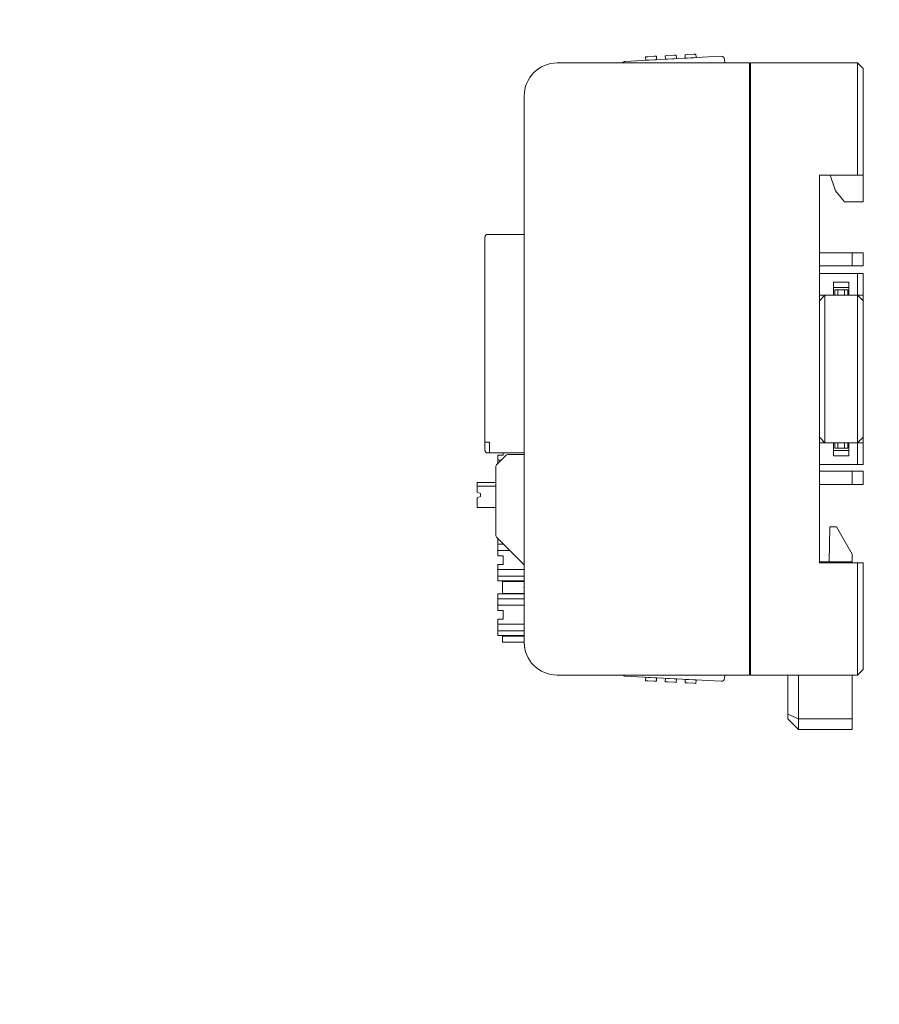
# Model space of a CAD drawing. Header units: millimetres. Extents: x -1114 to 1396, y -630 to 631.
# Tile 380 of 656: x -213 to -135, y 411 to 501. Entities that reach past the tile are written whole.
import ezdxf

# ---------------------------------------------------------------- set-up
doc = ezdxf.new("R2010")
doc.units = ezdxf.units.MM
doc.header["$MEASUREMENT"] = 0

msp = doc.modelspace()

# ---------------------------------------------------------------- linework, layer by layer
at = {"lineweight": 18}
for points, knots in [([(1038.9843, -629.7647), (1038.9843, -629.7647), (-1111.4882, -629.7647), (-1111.4882, -629.7647), (-1111.4882, -629.7647), (-1111.4882, -629.7647), (-1111.4882, 630.7883), (-1111.4882, 630.7883), (-1111.4882, 630.7883), (-1111.4882, 630.7883), (1038.9843, 630.7883), (1038.9843, 630.7883)], [0, 0, 0, 0, 0.3333333, 0.3333333, 0.3333333, 0.3333333, 0.6666667, 0.6666667, 0.6666667, 0.6666667, 1, 1, 1, 1]), ([(-148.856, 497.3838), (-148.8602, 497.4633), (-148.8957, 497.5378), (-148.9549, 497.591), (-148.9549, 497.591), (-149.014, 497.6443), (-149.0919, 497.6719), (-149.1713, 497.6677)], [0, 0, 0, 0, 0.5, 0.5, 0.5, 0.5, 1, 1, 1, 1]), ([(-148.856, 497.3838), (-148.8602, 497.4633), (-148.8957, 497.5378), (-148.9549, 497.591), (-148.9549, 497.591), (-149.014, 497.6443), (-149.0919, 497.6719), (-149.1713, 497.6677)], [0, 0, 0, 0, 0.5, 0.5, 0.5, 0.5, 1, 1, 1, 1]), ([(-164.1899, 497.056), (-164.9855, 497.056), (-165.7486, 496.7399), (-166.3112, 496.1773), (-166.3112, 496.1773), (-166.8738, 495.6147), (-167.1899, 494.8516), (-167.1899, 494.056)], [0, 0, 0, 0, 0.5, 0.5, 0.5, 0.5, 1, 1, 1, 1]), ([(-164.1899, 497.056), (-164.9855, 497.056), (-165.7486, 496.7399), (-166.3112, 496.1773), (-166.3112, 496.1773), (-166.8738, 495.6147), (-167.1899, 494.8516), (-167.1899, 494.056)], [0, 0, 0, 0, 0.5, 0.5, 0.5, 0.5, 1, 1, 1, 1]), ([(-158.0012, 497.2049), (-158.0018, 497.2045), (-158.0024, 497.2042), (-158.0043, 497.2031), (-158.0043, 497.2031), (-158.0063, 497.202), (-158.0097, 497.2001), (-158.0138, 497.1977), (-158.0138, 497.1977), (-158.0182, 497.1952), (-158.0235, 497.1922), (-158.0295, 497.1888), (-158.0295, 497.1888), (-158.0375, 497.1843), (-158.0466, 497.1791), (-158.0564, 497.1735), (-158.0564, 497.1735), (-158.0674, 497.1673), (-158.0793, 497.1605), (-158.0917, 497.1535), (-158.0917, 497.1535), (-158.1383, 497.1271), (-158.1918, 497.0967), (-158.2465, 497.0657), (-158.2465, 497.0657), (-158.252, 497.0626), (-158.2576, 497.0594), (-158.2632, 497.0562)], [0, 0, 0, 0, 0.1428571, 0.1428571, 0.1428571, 0.1428571, 0.2857143, 0.2857143, 0.2857143, 0.2857143, 0.4285714, 0.4285714, 0.4285714, 0.4285714, 0.5714286, 0.5714286, 0.5714286, 0.5714286, 0.7142857, 0.7142857, 0.7142857, 0.7142857, 0.8571429, 0.8571429, 0.8571429, 0.8571429, 1, 1, 1, 1]), ([(-158.2619, 497.0569), (-158.2574, 497.0595), (-158.2528, 497.0621), (-158.2483, 497.0646), (-158.2483, 497.0646), (-158.2347, 497.0723), (-158.2212, 497.08), (-158.2077, 497.0877), (-158.2077, 497.0877), (-158.1942, 497.0953), (-158.1808, 497.1029), (-158.1677, 497.1104), (-158.1677, 497.1104), (-158.1545, 497.1178), (-158.1416, 497.1252), (-158.129, 497.1323), (-158.129, 497.1323), (-158.1164, 497.1395), (-158.104, 497.1465), (-158.0922, 497.1532), (-158.0922, 497.1532), (-158.0804, 497.1599), (-158.0691, 497.1663), (-158.0586, 497.1722), (-158.0586, 497.1722), (-158.0533, 497.1752), (-158.0482, 497.1781), (-158.0434, 497.1809), (-158.0434, 497.1809), (-158.0385, 497.1836), (-158.0339, 497.1862), (-158.0297, 497.1887), (-158.0297, 497.1887), (-158.0254, 497.1911), (-158.0215, 497.1933), (-158.018, 497.1953), (-158.018, 497.1953), (-158.0145, 497.1973), (-158.0114, 497.199), (-158.0089, 497.2004), (-158.0089, 497.2004), (-158.0064, 497.2019), (-158.0044, 497.203), (-158.0031, 497.2037), (-158.0031, 497.2037), (-158.0018, 497.2045), (-158.0011, 497.2049), (-158.0011, 497.2049)], [0, 0, 0, 0, 0.0833333, 0.0833333, 0.0833333, 0.0833333, 0.1666667, 0.1666667, 0.1666667, 0.1666667, 0.25, 0.25, 0.25, 0.25, 0.3333333, 0.3333333, 0.3333333, 0.3333333, 0.4166667, 0.4166667, 0.4166667, 0.4166667, 0.5, 0.5, 0.5, 0.5, 0.5833333, 0.5833333, 0.5833333, 0.5833333, 0.6666667, 0.6666667, 0.6666667, 0.6666667, 0.75, 0.75, 0.75, 0.75, 0.8333333, 0.8333333, 0.8333333, 0.8333333, 0.9166667, 0.9166667, 0.9166667, 0.9166667, 1, 1, 1, 1]), ([(-170.5318, 481.377), (-170.5981, 481.377), (-170.6617, 481.3507), (-170.7085, 481.3038), (-170.7085, 481.3038), (-170.7554, 481.2569), (-170.7818, 481.1933), (-170.7818, 481.127)], [0, 0, 0, 0, 0.5, 0.5, 0.5, 0.5, 1, 1, 1, 1]), ([(-170.7818, 461.627), (-170.7818, 461.5607), (-170.7554, 461.4971), (-170.7085, 461.4503), (-170.7085, 461.4503), (-170.6617, 461.4034), (-170.5981, 461.377), (-170.5318, 461.377)], [0, 0, 0, 0, 0.5, 0.5, 0.5, 0.5, 1, 1, 1, 1]), ([(-167.1899, 444.056), (-167.1899, 443.2603), (-166.8738, 442.4973), (-166.3112, 441.9347), (-166.3112, 441.9347), (-165.7486, 441.3721), (-164.9855, 441.056), (-164.1899, 441.056)], [0, 0, 0, 0, 0.5, 0.5, 0.5, 0.5, 1, 1, 1, 1]), ([(-167.1899, 444.056), (-167.1899, 443.2603), (-166.8738, 442.4973), (-166.3112, 441.9347), (-166.3112, 441.9347), (-165.7486, 441.3721), (-164.9855, 441.056), (-164.1899, 441.056)], [0, 0, 0, 0, 0.5, 0.5, 0.5, 0.5, 1, 1, 1, 1]), ([(-167.1429, 443.5272), (-167.1507, 443.5709), (-167.1576, 443.6146), (-167.1634, 443.6586), (-167.1634, 443.6586), (-167.1693, 443.7025), (-167.1742, 443.7466), (-167.1781, 443.7907), (-167.1781, 443.7907), (-167.1859, 443.8789), (-167.1899, 443.9673), (-167.1899, 444.056)], [0, 0, 0, 0, 0.3333333, 0.3333333, 0.3333333, 0.3333333, 0.6666667, 0.6666667, 0.6666667, 0.6666667, 1, 1, 1, 1]), ([(-158.0011, 440.9503), (-158.001, 440.9503), (-158.0038, 440.9519), (-158.0088, 440.9547), (-158.0088, 440.9547), (-158.0139, 440.9576), (-158.021, 440.9616), (-158.0295, 440.9664), (-158.0295, 440.9664), (-158.0337, 440.9688), (-158.0383, 440.9715), (-158.0431, 440.9742), (-158.0431, 440.9742), (-158.048, 440.9769), (-158.053, 440.9798), (-158.0583, 440.9828), (-158.0583, 440.9828), (-158.0688, 440.9887), (-158.08, 440.9951), (-158.0918, 441.0018), (-158.0918, 441.0018), (-158.1036, 441.0085), (-158.1159, 441.0155), (-158.1284, 441.0226), (-158.1284, 441.0226), (-158.1409, 441.0297), (-158.1537, 441.0369), (-158.1667, 441.0443), (-158.1667, 441.0443), (-158.1734, 441.0481), (-158.1802, 441.0519), (-158.187, 441.0558)], [0, 0, 0, 0, 0.125, 0.125, 0.125, 0.125, 0.25, 0.25, 0.25, 0.25, 0.375, 0.375, 0.375, 0.375, 0.5, 0.5, 0.5, 0.5, 0.625, 0.625, 0.625, 0.625, 0.75, 0.75, 0.75, 0.75, 0.875, 0.875, 0.875, 0.875, 1, 1, 1, 1]), ([(-158.1851, 441.0547), (-158.1525, 441.0362), (-158.1212, 441.0184), (-158.0924, 441.0021), (-158.0924, 441.0021), (-158.0799, 440.995), (-158.0679, 440.9882), (-158.0568, 440.9819), (-158.0568, 440.9819), (-158.047, 440.9763), (-158.0378, 440.9711), (-158.0297, 440.9665), (-158.0297, 440.9665), (-158.0207, 440.9614), (-158.0129, 440.957), (-158.0083, 440.9544), (-158.0083, 440.9544), (-158.0041, 440.952), (-158.0026, 440.9512), (-158.0012, 440.9503)], [0, 0, 0, 0, 0.2, 0.2, 0.2, 0.2, 0.4, 0.4, 0.4, 0.4, 0.6, 0.6, 0.6, 0.6, 0.8, 0.8, 0.8, 0.8, 1, 1, 1, 1]), ([(-149.1713, 440.4875), (-149.0919, 440.4834), (-149.014, 440.5109), (-148.9549, 440.5642), (-148.9549, 440.5642), (-148.8957, 440.6174), (-148.8602, 440.6919), (-148.856, 440.7714)], [0, 0, 0, 0, 0.5, 0.5, 0.5, 0.5, 1, 1, 1, 1]), ([(-149.1713, 440.4875), (-149.0919, 440.4834), (-149.014, 440.5109), (-148.9549, 440.5642), (-148.9549, 440.5642), (-148.8957, 440.6174), (-148.8602, 440.692), (-148.856, 440.7714)], [0, 0, 0, 0, 0.5, 0.5, 0.5, 0.5, 1, 1, 1, 1])]:
    msp.add_open_spline(points, degree=3, knots=knots, dxfattribs=at)
for points in [[(-149.7705, 497.6363), (-149.7705, 497.6363), (-158.0012, 497.2049), (-158.0012, 497.2049)], [(-158.0011, 497.2049), (-158.0011, 497.2049), (-149.7705, 497.6363), (-149.7705, 497.6363)], [(-155.8934, 497.6344), (-155.8934, 497.6344), (-156.0932, 497.6239), (-156.0932, 497.6239)], [(-156.0765, 497.3058), (-156.0765, 497.3058), (-156.0932, 497.6239), (-156.0932, 497.6239)], [(-156.0765, 497.3058), (-156.0765, 497.3058), (-156.0932, 497.6239), (-156.0932, 497.6239)], [(-156.0765, 497.3058), (-156.0765, 497.3058), (-155.8768, 497.3162), (-155.8768, 497.3162)], [(-155.2943, 497.6658), (-155.2943, 497.6658), (-155.8934, 497.6344), (-155.8934, 497.6344)], [(-155.8768, 497.3162), (-155.8768, 497.3162), (-155.2776, 497.3476), (-155.2776, 497.3476)], [(-155.0945, 497.6762), (-155.0945, 497.6762), (-155.2943, 497.6658), (-155.2943, 497.6658)], [(-155.2776, 497.3476), (-155.2776, 497.3476), (-155.0779, 497.3581), (-155.0779, 497.3581)], [(-155.0945, 497.6762), (-155.0945, 497.6762), (-155.0779, 497.3581), (-155.0779, 497.3581)], [(-155.0779, 497.3581), (-155.0779, 497.3581), (-155.0779, 497.3581), (-155.0779, 497.3581)], [(-154.0865, 497.7291), (-154.0865, 497.7291), (-154.2862, 497.7186), (-154.2862, 497.7186)], [(-154.2695, 497.4005), (-154.2695, 497.4005), (-154.2862, 497.7186), (-154.2862, 497.7186)], [(-154.2695, 497.4005), (-154.2695, 497.4005), (-154.2862, 497.7186), (-154.2862, 497.7186)], [(-154.2695, 497.4005), (-154.2695, 497.4005), (-154.0698, 497.4109), (-154.0698, 497.4109)], [(-154.2695, 497.4005), (-154.2695, 497.4005), (-154.2695, 497.4005), (-154.2695, 497.4005)], [(-153.4873, 497.7605), (-153.4873, 497.7605), (-154.0865, 497.7291), (-154.0865, 497.7291)], [(-154.0698, 497.4109), (-154.0698, 497.4109), (-153.4706, 497.4423), (-153.4706, 497.4423)], [(-153.2876, 497.7709), (-153.2876, 497.7709), (-153.4873, 497.7605), (-153.4873, 497.7605)], [(-153.2709, 497.4528), (-153.2709, 497.4528), (-153.4706, 497.4423), (-153.4706, 497.4423)], [(-153.2876, 497.7709), (-153.2876, 497.7709), (-153.2709, 497.4528), (-153.2709, 497.4528)], [(-153.2709, 497.4528), (-153.2709, 497.4528), (-153.2709, 497.4528), (-153.2709, 497.4528)], [(-152.2795, 497.8238), (-152.2795, 497.8238), (-152.4793, 497.8133), (-152.4793, 497.8133)], [(-152.4626, 497.4952), (-152.4626, 497.4952), (-152.4793, 497.8133), (-152.4793, 497.8133)], [(-152.4626, 497.4952), (-152.4626, 497.4952), (-152.4793, 497.8133), (-152.4793, 497.8133)], [(-152.4626, 497.4952), (-152.4626, 497.4952), (-152.2629, 497.5056), (-152.2629, 497.5056)], [(-152.4626, 497.4952), (-152.4626, 497.4952), (-152.4626, 497.4952), (-152.4626, 497.4952)], [(-151.6804, 497.8552), (-151.6804, 497.8552), (-152.2795, 497.8238), (-152.2795, 497.8238)], [(-152.2629, 497.5056), (-152.2629, 497.5056), (-151.6637, 497.5371), (-151.6637, 497.5371)], [(-151.4806, 497.8656), (-151.4806, 497.8656), (-151.6804, 497.8552), (-151.6804, 497.8552)], [(-151.464, 497.5475), (-151.464, 497.5475), (-151.6637, 497.5371), (-151.6637, 497.5371)], [(-151.4806, 497.8656), (-151.4806, 497.8656), (-151.464, 497.5475), (-151.464, 497.5475)], [(-151.464, 497.5475), (-151.464, 497.5475), (-151.464, 497.5475), (-151.464, 497.5475)], [(-149.1713, 497.6677), (-149.1713, 497.6677), (-149.7705, 497.6363), (-149.7705, 497.6363)], [(-149.1713, 497.6677), (-149.1713, 497.6677), (-149.7705, 497.6363), (-149.7705, 497.6363)], [(-148.856, 497.3838), (-148.856, 497.3838), (-148.8388, 497.056), (-148.8388, 497.056)], [(-148.856, 497.3838), (-148.856, 497.3838), (-148.856, 497.3838), (-148.856, 497.3838)], [(-148.856, 497.3838), (-148.856, 497.3838), (-148.8388, 497.056), (-148.8388, 497.056)], [(-148.856, 497.3838), (-148.856, 497.3838), (-148.856, 497.3838), (-148.856, 497.3838)], [(-164.1899, 497.056), (-164.1899, 497.056), (-146.5952, 497.056), (-146.5952, 497.056)], [(-164.1899, 497.056), (-164.1899, 497.056), (-146.5952, 497.056), (-146.5952, 497.056)], [(-158.0011, 497.2049), (-158.0011, 497.2049), (-158.0012, 497.2049), (-158.0012, 497.2049)], [(-156.0765, 497.3058), (-156.0765, 497.3058), (-156.0765, 497.3058), (-156.0765, 497.3058)], [(-146.5952, 497.056), (-146.5952, 497.056), (-146.5952, 496.556), (-146.5952, 496.556)], [(-146.5952, 441.556), (-146.5952, 441.556), (-146.5952, 496.556), (-146.5952, 496.556)], [(-146.4952, 497.056), (-146.4952, 497.056), (-136.6899, 497.056), (-136.6899, 497.056)], [(-146.4952, 496.556), (-146.4952, 496.556), (-146.4952, 497.056), (-146.4952, 497.056)], [(-146.4952, 497.056), (-146.4952, 497.056), (-136.6899, 497.056), (-136.6899, 497.056)], [(-146.4952, 441.556), (-146.4952, 441.556), (-146.4952, 496.556), (-146.4952, 496.556)], [(-136.1899, 496.556), (-136.1899, 496.556), (-136.6899, 497.056), (-136.6899, 497.056)], [(-136.6899, 496.556), (-136.6899, 496.556), (-136.6899, 497.056), (-136.6899, 497.056)], [(-136.6899, 486.806), (-136.6899, 486.806), (-136.6899, 496.556), (-136.6899, 496.556)], [(-136.1899, 496.556), (-136.1899, 496.556), (-136.1899, 486.806), (-136.1899, 486.806)], [(-146.4952, 496.084), (-146.4952, 496.084), (-146.5951, 496.0787), (-146.5951, 496.0787)], [(-146.4952, 495.256), (-146.4952, 495.256), (-146.5953, 495.256), (-146.5953, 495.256)], [(-167.1899, 444.056), (-167.1899, 444.056), (-167.1899, 494.056), (-167.1899, 494.056)], [(-140.1899, 451.306), (-140.1899, 451.306), (-140.1899, 486.806), (-140.1899, 486.806)], [(-140.1899, 486.806), (-140.1899, 486.806), (-136.6899, 486.806), (-136.6899, 486.806)], [(-139.1899, 486.806), (-139.1899, 486.806), (-138.7039, 485.3481), (-138.7039, 485.3481)], [(-136.1899, 486.806), (-136.1899, 486.806), (-136.6899, 486.806), (-136.6899, 486.806)], [(-136.1899, 484.3481), (-136.1899, 484.3481), (-136.1899, 486.806), (-136.1899, 486.806)], [(-138.7039, 485.3481), (-138.7039, 485.3481), (-137.9039, 484.3481), (-137.9039, 484.3481)], [(-137.9039, 484.3481), (-137.9039, 484.3481), (-136.1899, 484.3481), (-136.1899, 484.3481)], [(-170.7818, 481.127), (-170.7818, 481.127), (-170.7818, 462.377), (-170.7818, 462.377)], [(-170.7818, 462.377), (-170.7818, 462.377), (-170.7818, 481.127), (-170.7818, 481.127)], [(-170.5318, 481.377), (-170.5318, 481.377), (-167.1898, 481.377), (-167.1898, 481.377)], [(-167.1898, 481.377), (-167.1898, 481.377), (-170.5318, 481.377), (-170.5318, 481.377)], [(-137.1899, 479.6981), (-137.1899, 479.6981), (-140.1899, 479.6981), (-140.1899, 479.6981)], [(-137.1899, 479.6981), (-137.1899, 479.6981), (-136.1899, 479.6981), (-136.1899, 479.6981)], [(-137.1899, 478.4981), (-137.1899, 478.4981), (-137.1899, 479.6981), (-137.1899, 479.6981)], [(-136.1899, 479.6981), (-136.1899, 479.6981), (-136.1899, 478.4981), (-136.1899, 478.4981)], [(-137.1899, 478.4981), (-137.1899, 478.4981), (-140.1899, 478.4981), (-140.1899, 478.4981)], [(-136.1899, 478.4981), (-136.1899, 478.4981), (-137.1899, 478.4981), (-137.1899, 478.4981)], [(-140.1899, 477.806), (-140.1899, 477.806), (-136.6899, 477.806), (-136.6899, 477.806)], [(-136.6899, 477.806), (-136.6899, 477.806), (-136.1899, 477.806), (-136.1899, 477.806)], [(-136.6899, 475.806), (-136.6899, 475.806), (-136.6899, 477.806), (-136.6899, 477.806)], [(-136.1899, 477.806), (-136.1899, 477.806), (-136.1899, 475.806), (-136.1899, 475.806)], [(-138.8899, 477.006), (-138.8899, 477.006), (-138.8899, 475.806), (-138.8899, 475.806)], [(-138.8899, 477.006), (-138.8899, 477.006), (-137.4899, 477.006), (-137.4899, 477.006)], [(-137.4899, 477.006), (-137.4899, 477.006), (-137.4899, 475.806), (-137.4899, 475.806)], [(-140.1899, 475.306), (-140.1899, 475.306), (-139.6899, 475.806), (-139.6899, 475.806)], [(-140.1899, 475.806), (-140.1899, 475.806), (-138.8899, 475.806), (-138.8899, 475.806)], [(-140.1899, 475.306), (-140.1899, 475.306), (-139.6899, 475.806), (-139.6899, 475.806)], [(-139.6904, 475.8055), (-139.6904, 475.8055), (-139.6908, 475.8055), (-139.6908, 475.8055)], [(-139.6899, 472.806), (-139.6899, 472.806), (-139.6899, 475.806), (-139.6899, 475.806)], [(-137.4899, 476.506), (-137.4899, 476.506), (-138.8899, 476.506), (-138.8899, 476.506)], [(-137.4899, 475.806), (-137.4899, 475.806), (-138.8899, 475.806), (-138.8899, 475.806)], [(-137.4899, 475.806), (-137.4899, 475.806), (-138.8899, 475.806), (-138.8899, 475.806)], [(-138.4899, 476.306), (-138.4899, 476.306), (-138.7899, 476.306), (-138.7899, 476.306)], [(-138.7899, 476.306), (-138.7899, 476.306), (-138.7899, 475.806), (-138.7899, 475.806)], [(-138.4899, 476.306), (-138.4899, 476.306), (-137.8899, 476.306), (-137.8899, 476.306)], [(-138.4899, 475.806), (-138.4899, 475.806), (-138.4899, 476.306), (-138.4899, 476.306)], [(-137.5899, 476.306), (-137.5899, 476.306), (-137.8899, 476.306), (-137.8899, 476.306)], [(-137.8899, 476.306), (-137.8899, 476.306), (-137.8899, 475.806), (-137.8899, 475.806)], [(-137.5899, 475.806), (-137.5899, 475.806), (-137.5899, 476.306), (-137.5899, 476.306)], [(-137.4899, 475.806), (-137.4899, 475.806), (-136.6899, 475.806), (-136.6899, 475.806)], [(-136.1899, 475.806), (-136.1899, 475.806), (-136.6899, 475.806), (-136.6899, 475.806)], [(-136.1899, 475.306), (-136.1899, 475.306), (-136.6899, 475.806), (-136.6899, 475.806)], [(-136.6899, 475.806), (-136.6899, 475.806), (-136.6899, 472.806), (-136.6899, 472.806)], [(-136.1899, 475.306), (-136.1899, 475.306), (-136.1899, 475.806), (-136.1899, 475.806)], [(-136.1899, 472.806), (-136.1899, 472.806), (-136.1899, 475.306), (-136.1899, 475.306)], [(-139.6899, 465.306), (-139.6899, 465.306), (-139.6899, 472.806), (-139.6899, 472.806)], [(-136.6899, 472.806), (-136.6899, 472.806), (-136.6899, 465.306), (-136.6899, 465.306)], [(-136.1899, 465.306), (-136.1899, 465.306), (-136.1899, 472.806), (-136.1899, 472.806)], [(-139.6899, 462.306), (-139.6899, 462.306), (-139.6899, 465.306), (-139.6899, 465.306)], [(-136.6899, 465.306), (-136.6899, 465.306), (-136.6899, 462.306), (-136.6899, 462.306)], [(-136.1899, 462.806), (-136.1899, 462.806), (-136.1899, 465.306), (-136.1899, 465.306)], [(-170.7818, 461.877), (-170.7818, 461.877), (-170.7818, 462.377), (-170.7818, 462.377)], [(-170.5318, 462.377), (-170.5318, 462.377), (-170.7818, 462.377), (-170.7818, 462.377)], [(-170.5318, 462.377), (-170.5318, 462.377), (-170.3618, 462.377), (-170.3618, 462.377)], [(-170.3618, 462.377), (-170.3618, 462.377), (-170.3618, 461.627), (-170.3618, 461.627)], [(-139.6899, 462.306), (-139.6899, 462.306), (-140.1899, 462.806), (-140.1899, 462.806)], [(-140.1899, 462.806), (-140.1899, 462.806), (-139.6899, 462.306), (-139.6899, 462.306)], [(-140.1899, 462.306), (-140.1899, 462.306), (-138.8899, 462.306), (-138.8899, 462.306)], [(-138.8899, 461.106), (-138.8899, 461.106), (-138.8899, 462.306), (-138.8899, 462.306)], [(-137.4899, 462.306), (-137.4899, 462.306), (-138.8899, 462.306), (-138.8899, 462.306)], [(-138.7899, 462.306), (-138.7899, 462.306), (-138.7899, 461.806), (-138.7899, 461.806)], [(-138.4899, 461.806), (-138.4899, 461.806), (-138.4899, 462.306), (-138.4899, 462.306)], [(-137.8899, 462.306), (-137.8899, 462.306), (-137.8899, 461.806), (-137.8899, 461.806)], [(-137.5899, 461.806), (-137.5899, 461.806), (-137.5899, 462.306), (-137.5899, 462.306)], [(-137.4899, 461.106), (-137.4899, 461.106), (-137.4899, 462.306), (-137.4899, 462.306)], [(-137.4899, 462.306), (-137.4899, 462.306), (-136.6899, 462.306), (-136.6899, 462.306)], [(-136.1899, 462.806), (-136.1899, 462.806), (-136.6899, 462.306), (-136.6899, 462.306)], [(-136.1899, 462.806), (-136.1899, 462.806), (-136.6899, 462.306), (-136.6899, 462.306)], [(-136.6899, 462.306), (-136.6899, 462.306), (-136.1899, 462.306), (-136.1899, 462.306)], [(-136.6899, 460.306), (-136.6899, 460.306), (-136.6899, 462.306), (-136.6899, 462.306)], [(-136.6894, 462.3065), (-136.6894, 462.3065), (-136.6889, 462.3065), (-136.6889, 462.3065)], [(-136.1899, 462.806), (-136.1899, 462.806), (-136.1899, 462.306), (-136.1899, 462.306)], [(-136.1899, 462.306), (-136.1899, 462.306), (-136.1899, 460.306), (-136.1899, 460.306)], [(-170.7818, 461.627), (-170.7818, 461.627), (-170.7818, 461.877), (-170.7818, 461.877)], [(-170.5318, 461.377), (-170.5318, 461.377), (-170.3618, 461.377), (-170.3618, 461.377)], [(-170.3618, 461.377), (-170.3618, 461.377), (-170.3618, 461.627), (-170.3618, 461.627)], [(-167.1898, 461.377), (-167.1898, 461.377), (-170.3618, 461.377), (-170.3618, 461.377)], [(-167.1898, 461.377), (-167.1898, 461.377), (-170.3618, 461.377), (-170.3618, 461.377)], [(-169.1185, 461.1713), (-169.1185, 461.1713), (-169.1185, 461.377), (-169.1185, 461.377)], [(-138.8899, 461.606), (-138.8899, 461.606), (-137.4899, 461.606), (-137.4899, 461.606)], [(-138.7899, 461.806), (-138.7899, 461.806), (-138.4899, 461.806), (-138.4899, 461.806)], [(-138.4899, 461.806), (-138.4899, 461.806), (-137.8899, 461.806), (-137.8899, 461.806)], [(-137.8899, 461.806), (-137.8899, 461.806), (-137.5899, 461.806), (-137.5899, 461.806)], [(-169.732, 460.2768), (-169.732, 460.2768), (-168.8316, 461.1772), (-168.8316, 461.1772)], [(-169.6185, 461.1713), (-169.6185, 461.1713), (-169.6185, 460.8851), (-169.6185, 460.8851)], [(-169.1185, 461.1713), (-169.1185, 461.1713), (-169.6185, 461.1713), (-169.6185, 461.1713)], [(-169.6185, 460.5637), (-169.6185, 460.5637), (-169.6185, 460.8851), (-169.6185, 460.8851)], [(-169.3056, 460.7031), (-169.3056, 460.7031), (-169.6185, 460.7031), (-169.6185, 460.7031)], [(-169.6185, 460.5637), (-169.6185, 460.5637), (-169.6185, 460.3903), (-169.6185, 460.3903)], [(-168.7113, 461.227), (-168.7564, 461.227), (-168.7997, 461.2091), (-168.8316, 461.1772)], [(-168.7113, 461.227), (-168.7113, 461.227), (-167.1897, 461.227), (-167.1897, 461.227)], [(-137.4899, 461.106), (-137.4899, 461.106), (-138.8899, 461.106), (-138.8899, 461.106)], [(-169.732, 460.2768), (-169.7639, 460.2449), (-169.7818, 460.2017), (-169.7818, 460.1566)], [(-169.7818, 453.7975), (-169.7818, 453.7975), (-169.7818, 460.1566), (-169.7818, 460.1566)], [(-140.1899, 460.306), (-140.1899, 460.306), (-136.6899, 460.306), (-136.6899, 460.306)], [(-137.1899, 459.6981), (-137.1899, 459.6981), (-140.1899, 459.6981), (-140.1899, 459.6981)], [(-137.1899, 459.6981), (-137.1899, 459.6981), (-136.1899, 459.6981), (-136.1899, 459.6981)], [(-137.1899, 458.4981), (-137.1899, 458.4981), (-137.1899, 459.6981), (-137.1899, 459.6981)], [(-136.1899, 460.306), (-136.1899, 460.306), (-136.6899, 460.306), (-136.6899, 460.306)], [(-136.1899, 459.6981), (-136.1899, 459.6981), (-136.1899, 458.4981), (-136.1899, 458.4981)], [(-171.4818, 458.327), (-171.4818, 458.327), (-171.4818, 458.677), (-171.4818, 458.677)], [(-171.4818, 458.677), (-171.4818, 458.677), (-169.7818, 458.677), (-169.7818, 458.677)], [(-169.7818, 458.327), (-169.7818, 458.327), (-171.4818, 458.327), (-171.4818, 458.327)], [(-171.4818, 457.7862), (-171.4818, 457.7862), (-171.4818, 458.327), (-171.4818, 458.327)], [(-171.4818, 457.7862), (-171.4818, 457.7862), (-171.1818, 457.677), (-171.1818, 457.677)], [(-171.1818, 457.677), (-171.1818, 457.677), (-171.1818, 457.377), (-171.1818, 457.377)], [(-137.1899, 458.4981), (-137.1899, 458.4981), (-140.1899, 458.4981), (-140.1899, 458.4981)], [(-136.1899, 458.4981), (-136.1899, 458.4981), (-137.1899, 458.4981), (-137.1899, 458.4981)], [(-171.1818, 457.377), (-171.1818, 457.377), (-171.4818, 457.2678), (-171.4818, 457.2678)], [(-171.4818, 457.2678), (-171.4818, 457.2678), (-171.4818, 456.377), (-171.4818, 456.377)], [(-169.7818, 456.377), (-169.7818, 456.377), (-171.4818, 456.377), (-171.4818, 456.377)], [(-139.2899, 451.406), (-139.2899, 451.406), (-139.234, 454.606), (-139.234, 454.606)], [(-139.234, 454.606), (-139.234, 454.606), (-138.6332, 454.606), (-138.6332, 454.606)], [(-138.6332, 454.606), (-138.6332, 454.606), (-137.1899, 452.106), (-137.1899, 452.106)], [(-169.7818, 453.7975), (-169.7818, 453.7524), (-169.7639, 453.7091), (-169.732, 453.6772)], [(-167.1899, 451.1352), (-167.1899, 451.1352), (-169.732, 453.6772), (-169.732, 453.6772)], [(-169.526, 453.4713), (-169.526, 453.4713), (-169.6185, 453.4713), (-169.6185, 453.4713)], [(-169.6185, 453.2174), (-169.6185, 453.2174), (-169.6185, 453.4713), (-169.6185, 453.4713)], [(-169.6185, 452.896), (-169.6185, 452.896), (-169.6185, 453.2174), (-169.6185, 453.2174)], [(-169.0901, 453.0354), (-169.0901, 453.0354), (-169.6185, 453.0354), (-169.6185, 453.0354)], [(-169.6185, 452.896), (-169.6185, 452.896), (-169.6185, 452.579), (-169.6185, 452.579)], [(-169.6185, 452.2576), (-169.6185, 452.2576), (-169.6185, 452.579), (-169.6185, 452.579)], [(-169.6185, 452.4395), (-169.6185, 452.4395), (-168.4942, 452.4395), (-168.4942, 452.4395)], [(-169.6185, 452.2576), (-169.6185, 452.2576), (-169.6185, 451.9713), (-169.6185, 451.9713)], [(-169.1185, 451.9713), (-169.1185, 451.9713), (-169.6185, 451.9713), (-169.6185, 451.9713)], [(-169.1185, 451.1713), (-169.1185, 451.1713), (-169.1185, 451.9713), (-169.1185, 451.9713)], [(-140.1898, 451.406), (-140.1898, 451.406), (-137.1899, 451.406), (-137.1899, 451.406)], [(-137.1899, 452.106), (-137.1899, 452.106), (-137.1899, 451.406), (-137.1899, 451.406)], [(-137.1899, 451.406), (-137.1899, 451.406), (-137.1899, 451.3059), (-137.1899, 451.3059)], [(-169.6185, 451.1713), (-169.6185, 451.1713), (-169.6185, 450.8851), (-169.6185, 450.8851)], [(-169.1185, 451.1713), (-169.1185, 451.1713), (-169.6185, 451.1713), (-169.6185, 451.1713)], [(-169.6185, 450.5637), (-169.6185, 450.5637), (-169.6185, 450.8851), (-169.6185, 450.8851)], [(-167.1899, 450.7031), (-167.1899, 450.7031), (-169.6185, 450.7031), (-169.6185, 450.7031)], [(-169.6185, 450.5637), (-169.6185, 450.5637), (-169.6185, 450.2467), (-169.6185, 450.2467)], [(-136.6899, 451.306), (-136.6899, 451.306), (-140.1899, 451.306), (-140.1899, 451.306)], [(-136.6899, 451.306), (-136.6899, 451.306), (-136.1899, 451.306), (-136.1899, 451.306)], [(-136.6899, 441.556), (-136.6899, 441.556), (-136.6899, 451.306), (-136.6899, 451.306)], [(-136.1899, 451.306), (-136.1899, 451.306), (-136.1899, 441.556), (-136.1899, 441.556)], [(-169.6185, 449.9253), (-169.6185, 449.9253), (-169.6185, 450.2467), (-169.6185, 450.2467)], [(-169.6185, 450.1073), (-169.6185, 450.1073), (-167.1899, 450.1073), (-167.1899, 450.1073)], [(-169.6185, 449.6713), (-169.6185, 449.6713), (-169.6185, 449.9253), (-169.6185, 449.9253)], [(-167.1899, 449.6713), (-167.1899, 449.6713), (-169.6185, 449.6713), (-169.6185, 449.6713)], [(-169.1685, 449.6213), (-169.1685, 449.6213), (-169.1685, 448.5213), (-169.1685, 448.5213)], [(-169.1685, 449.6213), (-169.1685, 449.6213), (-169.0881, 449.6213), (-169.0881, 449.6213)], [(-169.1685, 448.5213), (-169.1685, 448.5213), (-169.1685, 449.6213), (-169.1685, 449.6213)], [(-167.2489, 449.6213), (-167.2489, 449.6213), (-169.0881, 449.6213), (-169.0881, 449.6213)], [(-167.2489, 449.6213), (-167.2489, 449.6213), (-167.1899, 449.6213), (-167.1899, 449.6213)], [(-167.1899, 449.0713), (-167.1899, 449.0713), (-167.2489, 449.0713), (-167.2489, 449.0713)], [(-167.1899, 448.6745), (-167.1899, 448.6745), (-167.1926, 448.6745), (-167.1926, 448.6745)], [(-169.6185, 448.2174), (-169.6185, 448.2174), (-169.6185, 448.4713), (-169.6185, 448.4713)], [(-167.1899, 448.4713), (-167.1899, 448.4713), (-169.6185, 448.4713), (-169.6185, 448.4713)], [(-169.6185, 447.896), (-169.6185, 447.896), (-169.6185, 448.2174), (-169.6185, 448.2174)], [(-169.6185, 448.0354), (-169.6185, 448.0354), (-167.1899, 448.0354), (-167.1899, 448.0354)], [(-169.6185, 447.896), (-169.6185, 447.896), (-169.6185, 447.579), (-169.6185, 447.579)], [(-169.0881, 448.5213), (-169.0881, 448.5213), (-169.1685, 448.5213), (-169.1685, 448.5213)], [(-169.0881, 448.5213), (-169.0881, 448.5213), (-167.1899, 448.5213), (-167.1899, 448.5213)], [(-169.6185, 447.2576), (-169.6185, 447.2576), (-169.6185, 447.579), (-169.6185, 447.579)], [(-169.6185, 447.4395), (-169.6185, 447.4395), (-167.1899, 447.4395), (-167.1899, 447.4395)], [(-169.6185, 447.2576), (-169.6185, 447.2576), (-169.6185, 446.9713), (-169.6185, 446.9713)], [(-169.1185, 446.9713), (-169.1185, 446.9713), (-169.6185, 446.9713), (-169.6185, 446.9713)], [(-169.1185, 446.1713), (-169.1185, 446.1713), (-169.1185, 446.9713), (-169.1185, 446.9713)], [(-169.6185, 446.1713), (-169.6185, 446.1713), (-169.6185, 445.8851), (-169.6185, 445.8851)], [(-169.1185, 446.1713), (-169.1185, 446.1713), (-169.6185, 446.1713), (-169.6185, 446.1713)], [(-169.6185, 445.5637), (-169.6185, 445.5637), (-169.6185, 445.8851), (-169.6185, 445.8851)], [(-167.1899, 445.7031), (-167.1899, 445.7031), (-169.6185, 445.7031), (-169.6185, 445.7031)], [(-169.6185, 445.5637), (-169.6185, 445.5637), (-169.6185, 445.2467), (-169.6185, 445.2467)], [(-169.6185, 444.9253), (-169.6185, 444.9253), (-169.6185, 445.2467), (-169.6185, 445.2467)], [(-169.6185, 445.1073), (-169.6185, 445.1073), (-167.1899, 445.1073), (-167.1899, 445.1073)], [(-169.6185, 444.6713), (-169.6185, 444.6713), (-169.6185, 444.9253), (-169.6185, 444.9253)], [(-167.1899, 444.6713), (-167.1899, 444.6713), (-169.6185, 444.6713), (-169.6185, 444.6713)], [(-169.1685, 444.6213), (-169.1685, 444.6213), (-169.1685, 444.0713), (-169.1685, 444.0713)], [(-169.1685, 444.6213), (-169.1685, 444.6213), (-169.0881, 444.6213), (-169.0881, 444.6213)], [(-169.1685, 444.0713), (-169.1685, 444.0713), (-169.1685, 444.6213), (-169.1685, 444.6213)], [(-167.2489, 444.6213), (-167.2489, 444.6213), (-169.0881, 444.6213), (-169.0881, 444.6213)], [(-167.2489, 444.6213), (-167.2489, 444.6213), (-167.1899, 444.6213), (-167.1899, 444.6213)], [(-169.0881, 444.0713), (-169.0881, 444.0713), (-169.1685, 444.0713), (-169.1685, 444.0713)], [(-167.2489, 444.0713), (-167.2489, 444.0713), (-169.0881, 444.0713), (-169.0881, 444.0713)], [(-167.1899, 444.0713), (-167.1899, 444.0713), (-167.2489, 444.0713), (-167.2489, 444.0713)], [(-146.5953, 442.856), (-146.5953, 442.856), (-146.4952, 442.856), (-146.4952, 442.856)], [(-146.4952, 442.0712), (-146.4952, 442.0712), (-146.5952, 442.0765), (-146.5952, 442.0765)], [(-146.5952, 441.556), (-146.5952, 441.556), (-146.5952, 441.056), (-146.5952, 441.056)], [(-146.4952, 441.056), (-146.4952, 441.056), (-146.4952, 441.556), (-146.4952, 441.556)], [(-136.6899, 441.056), (-136.6899, 441.056), (-136.6899, 441.556), (-136.6899, 441.556)], [(-136.1899, 441.556), (-136.1899, 441.556), (-136.6899, 441.056), (-136.6899, 441.056)], [(-146.5952, 441.056), (-146.5952, 441.056), (-164.1899, 441.056), (-164.1899, 441.056)], [(-146.5952, 441.056), (-146.5952, 441.056), (-164.1899, 441.056), (-164.1899, 441.056)], [(-163.9299, 441.0558), (-163.9299, 441.0558), (-163.9299, 441.056), (-163.9299, 441.056)], [(-158.0012, 440.9503), (-158.0012, 440.9503), (-149.7705, 440.5189), (-149.7705, 440.5189)], [(-158.0011, 440.9503), (-158.0011, 440.9503), (-158.0012, 440.9503), (-158.0012, 440.9503)], [(-149.7705, 440.5189), (-149.7705, 440.5189), (-158.0011, 440.9503), (-158.0011, 440.9503)], [(-149.7705, 440.5189), (-149.7705, 440.5189), (-158.0011, 440.9503), (-158.0011, 440.9503)], [(-156.0932, 440.5313), (-156.0932, 440.5313), (-156.0765, 440.8495), (-156.0765, 440.8495)], [(-156.0765, 440.8495), (-156.0765, 440.8495), (-156.0932, 440.5313), (-156.0932, 440.5313)], [(-156.0765, 440.8494), (-156.0765, 440.8494), (-156.0765, 440.8495), (-156.0765, 440.8495)], [(-156.0765, 440.8495), (-156.0765, 440.8495), (-155.8768, 440.839), (-155.8768, 440.839)], [(-155.8768, 440.839), (-155.8768, 440.839), (-155.2776, 440.8076), (-155.2776, 440.8076)], [(-155.2776, 440.8076), (-155.2776, 440.8076), (-155.0779, 440.7971), (-155.0779, 440.7971)], [(-155.0945, 440.479), (-155.0945, 440.479), (-155.0779, 440.7971), (-155.0779, 440.7971)], [(-155.0779, 440.7971), (-155.0779, 440.7971), (-155.0779, 440.7971), (-155.0779, 440.7971)], [(-154.2862, 440.4366), (-154.2862, 440.4366), (-154.2695, 440.7547), (-154.2695, 440.7547)], [(-154.2695, 440.7547), (-154.2695, 440.7547), (-154.2862, 440.4366), (-154.2862, 440.4366)], [(-154.2695, 440.7547), (-154.2695, 440.7547), (-154.2695, 440.7547), (-154.2695, 440.7547)], [(-154.2695, 440.7547), (-154.2695, 440.7547), (-154.0698, 440.7443), (-154.0698, 440.7443)], [(-154.0698, 440.7443), (-154.0698, 440.7443), (-153.4706, 440.7129), (-153.4706, 440.7129)], [(-153.4706, 440.7129), (-153.4706, 440.7129), (-153.2709, 440.7024), (-153.2709, 440.7024)], [(-153.2876, 440.3843), (-153.2876, 440.3843), (-153.2709, 440.7024), (-153.2709, 440.7024)], [(-153.2709, 440.7024), (-153.2709, 440.7024), (-153.2709, 440.7024), (-153.2709, 440.7024)], [(-152.4793, 440.3419), (-152.4793, 440.3419), (-152.4626, 440.66), (-152.4626, 440.66)], [(-152.4626, 440.66), (-152.4626, 440.66), (-152.4793, 440.3419), (-152.4793, 440.3419)], [(-152.4626, 440.66), (-152.4626, 440.66), (-152.4626, 440.66), (-152.4626, 440.66)], [(-152.4626, 440.66), (-152.4626, 440.66), (-152.2629, 440.6496), (-152.2629, 440.6496)], [(-152.2629, 440.6496), (-152.2629, 440.6496), (-151.6637, 440.6182), (-151.6637, 440.6182)], [(-151.6637, 440.6182), (-151.6637, 440.6182), (-151.464, 440.6077), (-151.464, 440.6077)], [(-151.4806, 440.2896), (-151.4806, 440.2896), (-151.464, 440.6077), (-151.464, 440.6077)], [(-151.464, 440.6077), (-151.464, 440.6077), (-151.464, 440.6077), (-151.464, 440.6077)], [(-148.8411, 441.056), (-148.8411, 441.056), (-148.856, 440.7714), (-148.856, 440.7714)], [(-148.856, 440.7714), (-148.856, 440.7714), (-148.856, 440.7714), (-148.856, 440.7714)], [(-148.856, 440.7714), (-148.856, 440.7714), (-148.856, 440.7714), (-148.856, 440.7714)], [(-136.6899, 441.056), (-136.6899, 441.056), (-146.4952, 441.056), (-146.4952, 441.056)], [(-136.6899, 441.056), (-136.6899, 441.056), (-146.4952, 441.056), (-146.4952, 441.056)], [(-143.0899, 437.4702), (-143.0899, 437.4702), (-143.0899, 441.056), (-143.0899, 441.056)], [(-142.0899, 441.056), (-142.0899, 441.056), (-142.0899, 437.056), (-142.0899, 437.056)], [(-137.1899, 437.056), (-137.1899, 437.056), (-137.1899, 441.0559), (-137.1899, 441.0559)], [(-155.8934, 440.5208), (-155.8934, 440.5208), (-156.0932, 440.5313), (-156.0932, 440.5313)], [(-155.2943, 440.4894), (-155.2943, 440.4894), (-155.8934, 440.5208), (-155.8934, 440.5208)], [(-155.0945, 440.479), (-155.0945, 440.479), (-155.2943, 440.4894), (-155.2943, 440.4894)], [(-154.0865, 440.4261), (-154.0865, 440.4261), (-154.2862, 440.4366), (-154.2862, 440.4366)], [(-153.4873, 440.3947), (-153.4873, 440.3947), (-154.0865, 440.4261), (-154.0865, 440.4261)], [(-153.2876, 440.3843), (-153.2876, 440.3843), (-153.4873, 440.3947), (-153.4873, 440.3947)], [(-152.2795, 440.3314), (-152.2795, 440.3314), (-152.4793, 440.3419), (-152.4793, 440.3419)], [(-151.6804, 440.3), (-151.6804, 440.3), (-152.2795, 440.3314), (-152.2795, 440.3314)], [(-151.4806, 440.2896), (-151.4806, 440.2896), (-151.6804, 440.3), (-151.6804, 440.3)], [(-149.7705, 440.5189), (-149.7705, 440.5189), (-149.1713, 440.4875), (-149.1713, 440.4875)], [(-149.1713, 440.4875), (-149.1713, 440.4875), (-149.7705, 440.5189), (-149.7705, 440.5189)], [(-142.0899, 437.056), (-142.0899, 437.056), (-143.0899, 437.4702), (-143.0899, 437.4702)], [(-143.0899, 437.056), (-143.0899, 437.056), (-143.0899, 437.4702), (-143.0899, 437.4702)], [(-142.0899, 436.056), (-142.0899, 436.056), (-143.0899, 437.056), (-143.0899, 437.056)], [(-137.1899, 437.056), (-137.1899, 437.056), (-142.0899, 437.056), (-142.0899, 437.056)], [(-142.0899, 437.056), (-142.0899, 437.056), (-142.0899, 436.056), (-142.0899, 436.056)], [(-137.1899, 436.056), (-137.1899, 436.056), (-137.1899, 437.056), (-137.1899, 437.056)], [(-142.0899, 436.056), (-142.0899, 436.056), (-137.1899, 436.056), (-137.1899, 436.056)]]:
    msp.add_open_spline(points, degree=3, dxfattribs=at)

doc.saveas('drawing.dxf')
